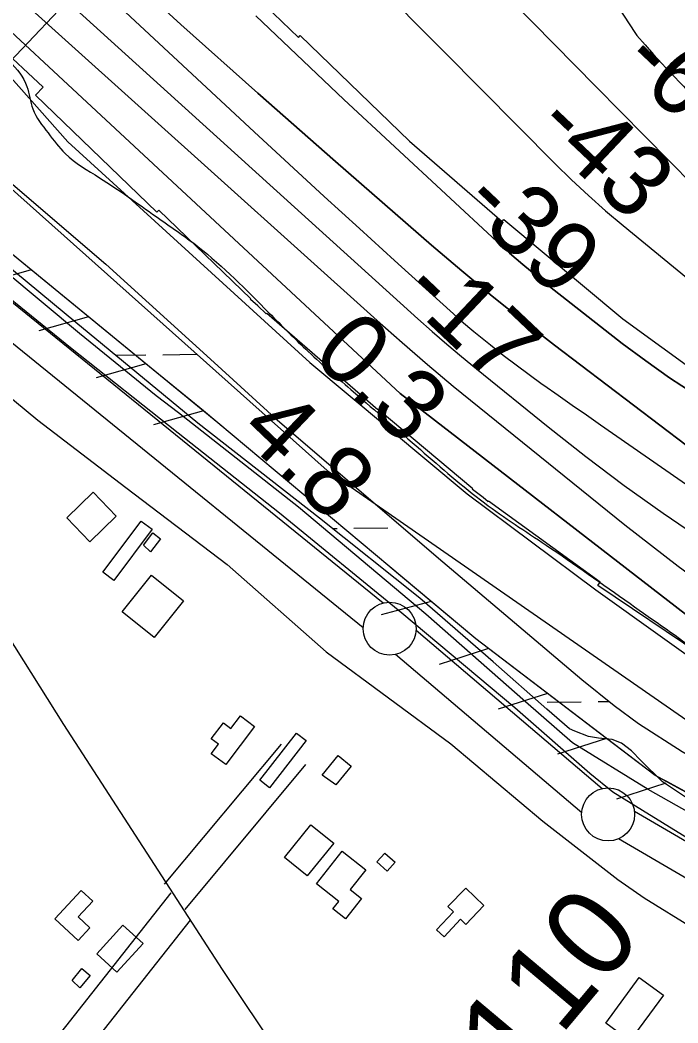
# Model space of a CAD drawing. Extents: x 3767014 to 3805179, y 361544 to 387384.
# Drawn here: x 3780704 to 3781324, y 379547 to 380493 of the extents above; entities that cross this region are included whole.
import ezdxf

# ---------------------------------------------------------------- set-up
doc = ezdxf.new("R2010")
doc.units = 0
for name, color, linetype in [('V-BLDG-OTLN', 7, 'Continuous'), ('V-FLOD-BASE', 7, 'Continuous'), ('V-LEVE-TOET', 7, 'Continuous'), ('V-RIVR-EDGE', 7, 'Continuous'), ('V-RIVR-RANG', 7, 'Continuous'), ('V-RIVR-RANG-IDEN', 7, 'Continuous'), ('V-ROAD-CNTR', 7, 'Continuous'), ('V-RRAP-FSHR', 7, 'Continuous'), ('V-RRAP-RVMT', 7, 'Continuous'), ('V-SURV-LINE', 7, 'Continuous'), ('V-TOPO-DPTH', 7, 'Continuous'), ('V-TOPO-MAJR', 7, 'Continuous'), ('V-TOPO-MINR', 7, 'Continuous'), ('V-TOPO-WATR', 7, 'Continuous'), ('V-WETL-SWMP', 7, 'Continuous')]:
    doc.layers.add(name, color=color, linetype=linetype)

msp = doc.modelspace()

# ---------------------------------------------------------------- linework, layer by layer
at = {"layer": 'V-BLDG-OTLN'}
for points in [[(3780747.902, 380023.481), (3780772.859, 380047.727), (3780794.689, 380025.257), (3780769.73, 380001.013)], [(3780781.83, 379972.205), (3780818.079, 380020.555), (3780828.483, 380012.758), (3780792.231, 379964.407)], [(3780820.246, 379997.867), (3780829.11, 380009.477), (3780836.442, 380003.88), (3780827.068, 379991.604)], [(3780830.439, 379910.753), (3780800.126, 379935.042), (3780827.86, 379969.652), (3780858.171, 379945.364)], [(3780925.128, 379826.998), (3780897.863, 379790.888), (3780884.297, 379801.132), (3780891.025, 379810.043), (3780884.316, 379815.107), (3780895.719, 379830.213), (3780902.809, 379824.858), (3780911.943, 379836.955)], [(3780973.852, 379813.528), (3780939.081, 379769.138), (3780929.935, 379776.306), (3780964.708, 379820.694)], [(3780989.009, 379781.111), (3781003.857, 379799.42), (3781016.143, 379789.456), (3781001.838, 379771.815)], [(3780999.743, 379716.922), (3780974.854, 379685.997), (3780953.374, 379703.285), (3780978.264, 379734.209)], [(3780983.435, 379678.494), (3781007.716, 379709.412), (3781030.121, 379691.818), (3781015.425, 379673.105), (3781025.966, 379664.825), (3781010.847, 379645.576), (3780999.059, 379654.833), (3781004.593, 379661.878)], [(3781047.949, 379707.52), (3781057.603, 379698.83), (3781050.042, 379690.427), (3781040.293, 379699.201)], [(3780758.829, 379625.037), (3780736.712, 379645.504), (3780761.559, 379672.354), (3780772.536, 379662.198), (3780758.706, 379647.251), (3780769.847, 379636.946)], [(3781124.239, 379674.326), (3781141.391, 379658.1), (3781124.491, 379640.233), (3781119.408, 379645.046), (3781103.851, 379628.58), (3781096.757, 379635.277), (3781112.696, 379652.16), (3781107.296, 379657.26)], [(3780776.3, 379612.437), (3780800.974, 379639.465), (3780819.904, 379622.186), (3780795.23, 379595.156)], [(3780752.984, 379587.351), (3780762.241, 379598.576), (3780769.925, 379592.242), (3780760.158, 379580.398)], [(3781310.76, 379573.493), (3781279.207, 379530.509), (3781256.411, 379547.245), (3781287.966, 379590.227)]]:
    msp.add_lwpolyline(points, close=True, dxfattribs=at)
at = {"layer": 'V-FLOD-BASE'}
msp.add_lwpolyline([(3780033.308, 380822.351), (3780083.705, 380770.749), (3780137.73, 380716.041), (3780220.733, 380639.165), (3780314.601, 380554.315), (3780397.576, 380480.134), (3780519.497, 380375.803), (3780645.93, 380269.718), (3780751.489, 380184.087), (3780852.946, 380103.808), (3780948.514, 380028.409), (3781064.046, 379933.893), (3781170.54, 379844.678), (3781241.257, 379782.954), (3781241.257, 379782.954), (3781263.003, 379765.206), (3781291.034, 379747.97), (3781370.609, 379698.914), (3781484.931, 379634.939), (3781564.477, 379588.578), (3781627.305, 379551.483), (3781691.486, 379513.949), (3781801.334, 379448.132)], dxfattribs=at)
at = {"layer": 'V-LEVE-TOET'}
for points in [[(3780832.385, 380138.556), (3780759.992, 380197.34), (3780653.209, 380286.217), (3780549.21, 380369.669), (3780477.673, 380433.46), (3780397.416, 380505.795), (3780301.121, 380591.144), (3780209.375, 380676.085), (3780122.202, 380758.347), (3780023.027, 380858.66)], [(3779989.686, 380771.073), (3780088.393, 380675.251), (3780181.231, 380581.174), (3780274.501, 380488.901), (3780392.656, 380385.174), (3780486.215, 380308.669), (3780557.045, 380252.646), (3780654.268, 380170.323), (3780720.58, 380115.606), (3780803.649, 380052.053), (3780899.416, 379979.623), (3780992.583, 379897.259), (3781110.116, 379810.639), (3781196.881, 379737.664), (3781267.703, 379682.544), (3781292.65, 379665.235), (3781339.332, 379636.44), (3781401.823, 379603.299), (3781505.126, 379542.656), (3781595.297, 379489.084), (3781700.003, 379423.501), (3781803.72, 379366.464)], [(3781810.309, 379463.8), (3781679.052, 379546.518), (3781538.729, 379627.326), (3781406.158, 379705.488), (3781296.472, 379767.526), (3781225.14, 379811.327), (3781225.14, 379811.327), (3781180.669, 379849.948), (3781086.674, 379932.593), (3780966.592, 380033.602), (3780853.452, 380122.414), (3780832.385, 380138.556)]]:
    msp.add_lwpolyline(points, dxfattribs=at)
at = {"layer": 'V-RIVR-EDGE'}
msp.add_spline([(3778646.24, 382647.92), (3778659.876, 382602.597), (3778687.287, 382567.754), (3778735.679, 382514.257), (3778796.164, 382445.365), (3778835.674, 382397.551), (3778888.899, 382335.956), (3778952.607, 382262.203), (3779012.275, 382190.077), (3779057.436, 382138.206), (3779100.988, 382089.574), (3779134.849, 382046.627), (3779162.264, 382013.401), (3779205.838, 381973.665), (3779260.7, 381920.153), (3779294.566, 381879.632), (3779325.194, 381837.502), (3779360.663, 381790.507), (3779412.312, 381745.899), (3779454.294, 381716.68), (3779488.994, 381685.863), (3779533.368, 381642.89), (3779576.119, 381597.495), (3779620.485, 381551.287), (3779676.969, 381499.388), (3779726.99, 381450.74), (3779776.179, 381392.389), (3779876.993, 381279.725), (3779935.05, 381210.029), (3779960.041, 381177.618), (3780000.375, 381136.273), (3780060.096, 381085.174), (3780089.114, 381046.283), (3780155.269, 380980.612), (3780221.433, 380918.984), (3780269.028, 380870.342), (3780345.672, 380794.939), (3780399.741, 380747.899), (3780525.62, 380632.747), (3780574.841, 380587.335), (3780617.604, 380546.793), (3780649.066, 380515.174), (3780673.232, 380476.295), (3780710.32, 380430.105), (3780715.929, 380409.064), (3780730.431, 380386.383), (3780746.557, 380366.934), (3780778.851, 380344.209), (3780832.137, 380307.684), (3780871.695, 380279.28), (3780938.666, 380216.842), (3780975.778, 380180.357), (3781018.547, 380142.24), (3781081.494, 380087.899), (3781142.025, 380037.607), (3781200.156, 379997.835), (3781279.276, 379942.646), (3781347.092, 379894.762), (3781401.179, 379855), (3781466.567, 379806.314), (3781540.856, 379760.032), (3781563.475, 379749.463), (3781591.761, 379741.305), (3781611.132, 379725.891), (3781641.814, 379705.597), (3781703.987, 379665.006), (3781768.578, 379621.175), (3781821.047, 379581.417), (3781840.409, 379561.959), (3781862.209, 379547.348), (3781884.029, 379540.824), (3781913.115, 379529.43), (3781965.635, 379509.89), (3782018.949, 379484.687), (3782023.776, 379474.162), (3782024.562, 379465.264), (3782031.018, 379459.587), (3782040.723, 379459.563), (3782056.888, 379455.479), (3782096.48, 379440.824), (3782142.534, 379422.918), (3782192.615, 379398.532), (3782256.437, 379370.877), (3782308.124, 379341.634), (3782355.768, 379312.402), (3782425.225, 379274.219), (3782483.37, 379240.108), (3782518.081, 379214.143), (3782612.541, 379148.401), (3782677.126, 379102.144), (3782722.345, 379073.726), (3782774.821, 379036.394), (3782813.562, 379004.757), (3782852.3, 378971.503), (3782891.856, 378942.291), (3782929.816, 378921.979), (3782948.387, 378909.802), (3782956.456, 378902.503), (3782965.324, 378891.159), (3782976.623, 378881.426), (3783009.747, 378867.595), (3783020.246, 378861.908), (3783062.243, 378838.351), (3783100.998, 378812.375), (3783151.876, 378783.135), (3783202.741, 378748.233), (3783247.956, 378718.198), (3783325.482, 378672.717), (3783407.843, 378619.945), (3783473.245, 378576.92), (3783515.225, 378546.893), (3783550.759, 378526.587), (3783593.566, 378503.836), (3783636.355, 378473.807), (3783701.749, 378427.547), (3783745.35, 378399.134), (3783781.695, 378379.634), (3783840.643, 378343.095), (3783916.53, 378288.722), (3783971.442, 378255.428), (3784058.669, 378208.305), (3784177.383, 378139.269), (3784249.255, 378096.228), (3784300.952, 378071.029), (3784367.999, 378039.322), (3784407.569, 378015.771), (3784474.592, 377974.36), (3784555.345, 377925.636), (3784594.113, 377904.513), (3784636.123, 377886.616), (3784690.236, 377857.368), (3784719.292, 377833.843), (3784772.601, 377806.214), (3784811.368, 377785.091), (3784863.85, 377750.185), (3784995.456, 377661.707), (3785050.364, 377626.795), (3785102.863, 377599.168), (3785153.772, 377582.059), (3785203.053, 377560.91), (3785266.865, 377529.211)], degree=3, dxfattribs=at)
at = {"layer": 'V-RIVR-RANG'}
msp.add_line((3780568.644, 380321.253), (3781038.219, 380815.846), dxfattribs=at)
at = {"layer": 'V-ROAD-CNTR'}
for points in [[(3780180.334, 380473.051), (3780223.882, 380433.716), (3780426.278, 380225.683), (3780626.161, 380022.349), (3780660.547, 379962.231), (3780744.856, 379828.853), (3780894.446, 379597.656), (3781003.272, 379434.826)], [(3780840.291, 379678.07), (3780950.525, 379810.275)], [(3780859.648, 379654.44), (3780973.567, 379791.063)], [(3780543.282, 379285.976), (3780846.506, 379669.885)], [(3780566.824, 379267.382), (3780864.561, 379644.345)]]:
    msp.add_lwpolyline(points, dxfattribs=at)
at = {"layer": 'V-RRAP-FSHR'}
for p, q in [((3780714.294, 380257.3), (3780667.289, 380244.071)), ((3780768.477, 380212.983), (3780721.472, 380199.753)), ((3780822.66, 380168.665), (3780775.655, 380155.435)), ((3780876.843, 380124.348), (3780829.839, 380111.118)), ((3781091.638, 379944.736), (3781044.484, 379932.052)), ((3781145.748, 379900.35), (3781099.249, 379885.441)), ((3781201.487, 379858.007), (3781154.988, 379843.098)), ((3781257.227, 379815.663), (3781210.727, 379800.754)), ((3781312.966, 379773.319), (3781266.467, 379758.41))]:
    msp.add_line(p, q, dxfattribs=at)
for points in [[(3782184.756, 379271.949), (3781634.784, 379600.702), (3781303.145, 379780.78), (3781133.821, 379909.411), (3780890.404, 380113.256), (3780565.67, 380378.863), (3780204.676, 380695.617), (3779970.329, 380928.932), (3779684.372, 381135.741), (3779561.421, 381256.633), (3779323.818, 381551.992), (3779094.739, 381872.997), (3778954.725, 382074.421), (3778782.34, 382292.407), (3778544.366, 382515.056), (3778048.414, 382973.145), (3777558.565, 383445.969), (3777072.653, 383926.093), (3776661.747, 384415.936), (3776254.152, 384895.528), (3775977.183, 385214.815)], [(3777068.879, 384385.699), (3778804.838, 382525.57), (3779492.47, 381669.823), (3779587.876, 381548.643), (3779796.903, 381343.309), (3779998.867, 381129.354), (3780179.181, 380943.203), (3780223.637, 380900.07), (3780597.798, 380548.597), (3780675.78, 380460.512), (3780749.105, 380378.076), (3780977.321, 380170.04), (3781125.621, 380046.136), (3781247.143, 379955.707), (3781372.841, 379865.857), (3781588.295, 379714.948), (3781871.171, 379550.27), (3782261.845, 379357.404), (3782506.653, 379202.456), (3782967.84, 378875.243), (3783363.457, 378614.539), (3783723.393, 378389.37)], [(3780714.294, 380257.3), (3780660.11, 380301.619)], [(3780768.477, 380212.983), (3780714.293, 380257.301)], [(3780822.66, 380168.665), (3780768.476, 380212.984)], [(3780876.843, 380124.348), (3780822.659, 380168.666)], [(3780894.621, 380109.725), (3780890.404, 380113.256), (3780876.842, 380124.348)], [(3781091.638, 379944.736), (3781053.073, 379977.032)], [(3781145.748, 379900.35), (3781133.821, 379909.411), (3781091.637, 379944.737)], [(3781257.227, 379815.663), (3781201.487, 379858.007), (3781145.747, 379900.351)], [(3781313.984, 379774.895), (3781303.145, 379780.78), (3781257.226, 379815.664)], [(3781375.499, 379741.492), (3781313.983, 379774.895)]]:
    msp.add_lwpolyline(points, dxfattribs=at)
at = {"layer": 'V-RRAP-RVMT'}
for p, q in [((3780898.45, 380541.879), (3780966.425, 380476.396)), ((3780725.63, 380429.546), (3780647.05, 380502.632)), ((3780966.425, 380476.396), (3780968.065, 380478.141)), ((3780968.065, 380478.141), (3781071.377, 380378.809)), ((3780718.502, 380422.145), (3780725.63, 380429.546)), ((3780833.071, 380311.792), (3780718.502, 380422.145)), ((3781071.377, 380378.809), (3781158.737, 380302.954)), ((3780834.715, 380313.506), (3780833.071, 380311.792)), ((3780921.511, 380229.916), (3780834.715, 380313.506)), ((3781158.737, 380302.954), (3781160.375, 380304.901)), ((3781160.375, 380304.901), (3781272.52, 380211.078)), ((3780921.198, 380229.552), (3780921.511, 380229.916)), ((3780928.326, 380223.429), (3780921.198, 380229.552)), ((3780936.205, 380215.764), (3780928.326, 380223.429)), ((3780936.604, 380216.187), (3780936.205, 380215.764)), ((3781041.385, 380125.346), (3780936.604, 380216.187)), ((3781272.52, 380211.078), (3781370.375, 380140.178)), ((3781041.689, 380125.682), (3781041.385, 380125.346)), ((3781131.043, 380050.876), (3781041.689, 380125.682)), ((3781130.537, 380050.162), (3781131.043, 380050.876)), ((3781140.85, 380042.688), (3781130.537, 380050.162)), ((3781145.504, 380038.799), (3781140.85, 380042.688)), ((3781145.767, 380039.123), (3781145.504, 380038.799)), ((3781251.083, 379962.802), (3781145.767, 380039.123)), ((3781248.944, 379959.632), (3781251.083, 379962.802)), ((3781381.261, 379870.63), (3781248.944, 379959.632))]:
    msp.add_line(p, q, dxfattribs=at)
at = {"layer": 'V-SURV-LINE'}
for points in [[(3780483.187, 380399.477), (3781046.458, 379943.298)], [(3781027.585, 379919.978), (3780464.315, 380376.156)], [(3781077.48, 379917.563), (3781253.092, 379768.351)], [(3781233.664, 379745.491), (3781058.052, 379894.703)], [(3781283.409, 379746.883), (3782445.504, 379069.073)], [(3782430.388, 379043.16), (3781268.292, 379720.97)]]:
    msp.add_lwpolyline(points, dxfattribs=at)
for centre in [(3781052.546, 379919.065), (3781258.598, 379743.989)]:
    msp.add_circle(centre, 25, dxfattribs=at)
at = {"layer": 'V-TOPO-DPTH'}
for points in [[(3780058.431, 381536.859), (3780518.066, 381065.471), (3780543.478, 381039.369), (3780568.864, 381013.242), (3780594.209, 380987.076), (3780619.528, 380960.885), (3780833.986, 380738.699), (3780901.033, 380669.529), (3780968.273, 380600.55), (3781035.804, 380531.855), (3781103.53, 380463.35), (3781208.721, 380357.397), (3781224.218, 380342.255), (3781240.012, 380327.439), (3781256.25, 380313.111), (3781272.783, 380299.108), (3781341.278, 380242.866), (3781392.152, 380200.833), (3781442.854, 380158.594), (3781493.297, 380116.047), (3781543.569, 380073.295), (3781836.869, 379822.318)], [(3780058.431, 381536.859), (3780518.066, 381065.471), (3780543.478, 381039.369), (3780568.864, 381013.242), (3780594.209, 380987.076), (3780619.528, 380960.885), (3780833.986, 380738.699), (3780901.033, 380669.529), (3780968.273, 380600.55), (3781035.804, 380531.855), (3781103.53, 380463.35), (3781208.721, 380357.397), (3781224.218, 380342.255), (3781240.012, 380327.439), (3781256.25, 380313.111), (3781272.783, 380299.108), (3781341.278, 380242.866), (3781392.152, 380200.833), (3781442.854, 380158.594), (3781493.297, 380116.047), (3781543.569, 380073.295), (3781836.869, 379822.318)], [(3782369.891, 379313.443), (3781736.64, 379673.55), (3781605.503, 379747.873), (3781540.828, 379786.379), (3781477.339, 379826.669), (3781415.631, 379869.635), (3781355.109, 379914.387), (3781062.38, 380140.68), (3780377.003, 380777.872), (3780365.966, 380788.353), (3780355.082, 380798.987), (3780344.427, 380809.85), (3780333.924, 380820.866), (3779911.357, 381273.602)], [(3781761.015, 379802.522), (3781744.963, 379813.897), (3781728.782, 379825.088), (3781712.516, 379836.156), (3781696.141, 379847.065), (3781679.709, 379857.886), (3781663.19, 379868.574), (3781646.613, 379879.173), (3781561.805, 379932.918), (3781503.282, 379971.046), (3781445.427, 380010.136), (3781388.573, 380050.669), (3781332.388, 380092.164), (3781208.129, 380186.372), (3781178.572, 380209.254), (3781149.331, 380232.525), (3781120.564, 380256.38), (3781092.113, 380280.624), (3781001.435, 380359.486), (3780928.255, 380423.865), (3780855.571, 380488.794), (3780783.633, 380554.548)], [(3780783.633, 380554.548), (3780855.571, 380488.794), (3780928.255, 380423.865), (3781001.435, 380359.486), (3781092.113, 380280.624), (3781120.564, 380256.38), (3781149.331, 380232.525), (3781178.572, 380209.254), (3781208.129, 380186.372), (3781332.388, 380092.164), (3781388.573, 380050.669), (3781445.427, 380010.136), (3781503.282, 379971.046), (3781561.805, 379932.918), (3781646.613, 379879.173), (3781663.19, 379868.574), (3781679.709, 379857.886), (3781696.141, 379847.065), (3781712.516, 379836.156), (3781728.782, 379825.088), (3781744.963, 379813.897), (3781761.015, 379802.522)], [(3780709.594, 380545.945), (3780773.232, 380488.102), (3781079.047, 380211.312), (3781092.655, 380199.2), (3781106.394, 380187.241), (3781120.331, 380175.513), (3781134.399, 380163.939), (3781201.999, 380109.262), (3781237.611, 380081.304), (3781273.742, 380054.055), (3781310.651, 380027.869), (3781348.077, 380002.391), (3781385.891, 379977.442), (3781423.701, 379952.487), (3781461.506, 379927.524), (3781499.306, 379902.555), (3781505.014, 379898.784), (3781545.738, 379872.038), (3781586.56, 379845.442), (3781627.526, 379819.07), (3781668.59, 379792.848), (3781749.657, 379741.396)], [(3780709.594, 380545.945), (3780773.232, 380488.102), (3781079.047, 380211.312), (3781092.655, 380199.2), (3781106.394, 380187.241), (3781120.331, 380175.513), (3781134.399, 380163.939), (3781201.999, 380109.262), (3781237.611, 380081.304), (3781273.742, 380054.055), (3781310.651, 380027.869), (3781348.077, 380002.391), (3781385.891, 379977.442), (3781423.701, 379952.487), (3781461.506, 379927.524), (3781499.306, 379902.555), (3781505.014, 379898.784), (3781545.738, 379872.038), (3781586.56, 379845.442), (3781627.526, 379819.07), (3781668.59, 379792.848), (3781749.657, 379741.396)], [(3781802.203, 379818.536), (3781691.37, 379906.565), (3781646.483, 379941.033), (3781600.882, 379974.493), (3781554.209, 380006.442), (3781506.823, 380037.385), (3781457.822, 380068.249), (3781434.335, 380082.897), (3781410.764, 380097.405), (3781387.065, 380111.704), (3781363.281, 380125.863), (3781339.74, 380140.368), (3781316.606, 380155.471), (3781294.085, 380171.472), (3781271.971, 380188.072), (3781203.397, 380241.688), (3781190.613, 380251.947), (3781178.009, 380262.417), (3781165.675, 380273.204), (3781153.52, 380284.201), (3781009.429, 380417.943), (3780926.211, 380496.82)], [(3781802.203, 379818.536), (3781691.37, 379906.565), (3781646.483, 379941.033), (3781600.882, 379974.493), (3781554.209, 380006.442), (3781506.823, 380037.385), (3781457.822, 380068.249), (3781434.335, 380082.897), (3781410.764, 380097.405), (3781387.065, 380111.704), (3781363.281, 380125.863), (3781339.74, 380140.368), (3781316.606, 380155.471), (3781294.085, 380171.472), (3781271.971, 380188.072), (3781203.397, 380241.688), (3781190.613, 380251.947), (3781178.009, 380262.417), (3781165.675, 380273.204), (3781153.52, 380284.201), (3781009.429, 380417.943), (3780926.211, 380496.82)]]:
    msp.add_lwpolyline(points, dxfattribs=at)
at = {"layer": 'V-TOPO-MAJR'}
msp.add_lwpolyline([(3780257.536, 381424.586), (3780330.239, 381352.773), (3780403.124, 381281.146), (3780476.132, 381209.643), (3780587.665, 381100.688), (3780604.942, 381083.7), (3780622.145, 381066.637), (3780639.236, 381049.463), (3780656.252, 381032.214), (3780764.308, 380921.965), (3780835.308, 380849.547), (3780906.323, 380777.144), (3780977.361, 380704.763), (3781048.413, 380632.396), (3781247.416, 380429.774), (3781270.289, 380406.523), (3781293.188, 380383.298), (3781316.126, 380360.111), (3781339.089, 380336.95), (3781613.81, 380060.32), (3781654.747, 380019.535), (3781695.969, 379979.042), (3781737.62, 379938.991), (3781779.556, 379899.232)], dxfattribs=at)
at = {"layer": 'V-TOPO-MINR'}
for points in [[(3780058.431, 381536.859), (3780518.066, 381065.471), (3780543.478, 381039.369), (3780568.864, 381013.242), (3780594.209, 380987.076), (3780619.528, 380960.885), (3780833.986, 380738.699), (3780901.033, 380669.529), (3780968.273, 380600.55), (3781035.804, 380531.855), (3781103.53, 380463.35), (3781208.721, 380357.397), (3781224.218, 380342.255), (3781240.012, 380327.439), (3781256.25, 380313.111), (3781272.783, 380299.108), (3781341.278, 380242.866), (3781392.152, 380200.833), (3781442.854, 380158.594), (3781493.297, 380116.047), (3781543.569, 380073.295), (3781836.869, 379822.318)], [(3780625.552, 381412.463), (3780776.042, 381245.498), (3780781.942, 381239.099), (3780787.935, 381232.79), (3780794.068, 381226.618), (3780800.295, 381220.537), (3781284.361, 380480.226), (3781285.852, 380478.438), (3781293.534, 380469.423), (3781301.34, 380460.519), (3781309.332, 380451.782), (3781317.448, 380443.156), (3781329.63, 380430.478), (3781331.75, 380428.276), (3781333.873, 380426.076), (3781336, 380423.88), (3781338.129, 380421.687), (3781373.863, 380384.94), (3781393.978, 380364.493), (3781414.249, 380344.202), (3781434.752, 380324.148), (3781455.411, 380304.25), (3781882.396, 379897.716)], [(3779661.68, 381384.66), (3780236.096, 380751.032), (3780253.31, 380732.64), (3780270.9, 380714.626), (3780289.053, 380697.181), (3780307.582, 380680.114), (3780993.46, 380068.23), (3781671.1, 379598.02), (3782558.77, 379178.33), (3783388.097, 378564.585), (3783413.812, 378546.027), (3783439.812, 378527.888), (3783466.238, 378510.376), (3783492.949, 378493.283), (3783943.149, 378212.727)], [(3780447.982, 380830.503), (3780924.647, 380387.557), (3780957.646, 380357.02), (3780990.73, 380326.576), (3781023.941, 380296.269), (3781057.236, 380266.055), (3781116.228, 380212.747), (3781120.119, 380209.289), (3781124.046, 380205.874), (3781128.03, 380202.524), (3781132.05, 380199.217), (3781147.724, 380186.54), (3781159.702, 380177.049), (3781171.803, 380167.723), (3781184.09, 380158.642), (3781196.5, 380149.725), (3781198.129, 380148.579), (3781211.454, 380139.224), (3781224.79, 380129.883), (3781238.142, 380120.565), (3781251.505, 380111.262), (3781370.612, 380028.491)], [(3780595.854, 380609.556), (3781040.736, 380209.671), (3781064.387, 380188.756), (3781088.259, 380168.099), (3781112.461, 380147.832), (3781136.884, 380127.824), (3781274.376, 380017.034), (3781324.595, 379978.13), (3781375.747, 379940.549), (3781428.3, 379904.952), (3781481.786, 379870.678), (3781554.275, 379826.161), (3781572.202, 379815.114), (3781590.106, 379804.029), (3781607.976, 379792.889), (3781625.823, 379781.713), (3781643.654, 379770.509), (3781661.486, 379759.308), (3781679.319, 379748.109), (3781697.153, 379736.911), (3781709.896, 379728.912), (3781734.171, 379713.831), (3781758.54, 379698.903)], [(3780783.633, 380554.548), (3780855.571, 380488.794), (3780928.255, 380423.865), (3781001.435, 380359.486), (3781092.113, 380280.624), (3781120.564, 380256.38), (3781149.331, 380232.525), (3781178.572, 380209.254), (3781208.129, 380186.372), (3781332.388, 380092.164), (3781388.573, 380050.669), (3781445.427, 380010.136), (3781503.282, 379971.046), (3781561.805, 379932.918), (3781646.613, 379879.173), (3781663.19, 379868.574), (3781679.709, 379857.886), (3781696.141, 379847.065), (3781712.516, 379836.156), (3781728.782, 379825.088), (3781744.963, 379813.897), (3781761.015, 379802.522)], [(3780709.594, 380545.945), (3780773.232, 380488.102), (3781079.047, 380211.312), (3781092.655, 380199.2), (3781106.394, 380187.241), (3781120.331, 380175.513), (3781134.399, 380163.939), (3781201.999, 380109.262), (3781237.611, 380081.304), (3781273.742, 380054.055), (3781310.651, 380027.869), (3781348.077, 380002.391), (3781385.891, 379977.442), (3781423.701, 379952.487), (3781461.506, 379927.524), (3781499.306, 379902.555), (3781505.014, 379898.784), (3781545.738, 379872.038), (3781586.56, 379845.442), (3781627.526, 379819.07), (3781668.59, 379792.848), (3781749.657, 379741.396)], [(3780926.211, 380496.82), (3781009.429, 380417.943), (3781153.52, 380284.201), (3781165.675, 380273.204), (3781178.009, 380262.417), (3781190.613, 380251.947), (3781203.397, 380241.688), (3781271.971, 380188.072), (3781294.085, 380171.472), (3781316.606, 380155.471), (3781339.74, 380140.368), (3781363.281, 380125.863), (3781387.065, 380111.704), (3781410.764, 380097.405), (3781434.335, 380082.897), (3781457.822, 380068.249), (3781506.823, 380037.385), (3781554.209, 380006.442), (3781600.882, 379974.493), (3781646.483, 379941.033), (3781691.37, 379906.565), (3781802.203, 379818.536)]]:
    msp.add_lwpolyline(points, dxfattribs=at)
at = {"layer": 'V-TOPO-WATR'}
msp.add_lwpolyline([(3779911.357, 381273.602), (3780333.924, 380820.866), (3780344.427, 380809.85), (3780355.082, 380798.987), (3780365.966, 380788.353), (3780377.003, 380777.872), (3781062.38, 380140.68), (3781355.109, 379914.387), (3781415.631, 379869.635), (3781477.339, 379826.669), (3781540.828, 379786.379), (3781605.503, 379747.873), (3781736.64, 379673.55), (3782369.891, 379313.443)], dxfattribs=at)
at = {"layer": 'V-WETL-SWMP'}
for p, q in [((3780794.065, 380176.766), (3780822.682, 380177.164)), ((3780838.681, 380177.386), (3780870.677, 380177.83)), ((3780998.644, 380013.42), (3781002.883, 380013.478)), ((3781018.881, 380013.701), (3781050.878, 380014.145)), ((3781201.178, 379849.717), (3781233.174, 379850.162)), ((3781249.173, 379850.384), (3781259.355, 379850.526))]:
    msp.add_line(p, q, dxfattribs=at)
for points in [[(3780019.902, 380923.333), (3780135.977, 380819.529), (3780291.096, 380677.707), (3780318.568, 380651.263), (3780351.088, 380621.292), (3780472.146, 380520.164), (3780615.275, 380407.569), (3780784.741, 380262.792), (3780887.101, 380170.063), (3780944.666, 380117.679), (3781102.585, 379982.09), (3781233.767, 379871.044), (3781264.321, 379846.541), (3781287.402, 379829.596), (3781328.474, 379803.291), (3781377.688, 379774.206), (3781514.478, 379698.055), (3781879.079, 379488.462)], [(3781764.568, 379498.738), (3781622.522, 379588.374), (3781469.534, 379677.508), (3781330.679, 379760.922), (3781309.817, 379774.782), (3781289.677, 379794.514), (3781280.591, 379803.804), (3781271.133, 379811.135), (3781262.497, 379814.565), (3781249.582, 379815.997), (3781240.184, 379817.464), (3781227.232, 379822.414), (3781222.127, 379824.708), (3781200.826, 379843.255), (3781150.331, 379887.697), (3781080.909, 379947.973), (3780986.313, 380023.239), (3780871.634, 380112.764), (3780756.508, 380207.758), (3780609.443, 380329.4), (3780465.106, 380451.852), (3780317.933, 380584.049), (3780170.724, 380719.763), (3780021.855, 380864.843)]]:
    msp.add_lwpolyline(points, dxfattribs=at)

# ---------------------------------------------------------------- texts
at = {"layer": 'V-RIVR-RANG'}
for s, rotation, p in [('-61', 316.571444, (3781268.311, 380450.412)), ('-43', 316.571444, (3781186.934, 380389.746)), ('-39', 316.571444, (3781117.818, 380317.474)), ('-17', 316.571444, (3781061.146, 380233.424)), ('0.3', 316.288326, (3780977.458, 380175.527)), ('4.8', 316.288326, (3780908.534, 380103.074))]:
    msp.add_text(s, height=67, rotation=rotation, dxfattribs=at).set_placement(p)
at = {"layer": 'V-RIVR-RANG-IDEN'}
msp.add_text('U-110', height=83, rotation=49.980326, dxfattribs=at).set_placement((3781098.696, 379397.661))

doc.saveas('drawing.dxf')
